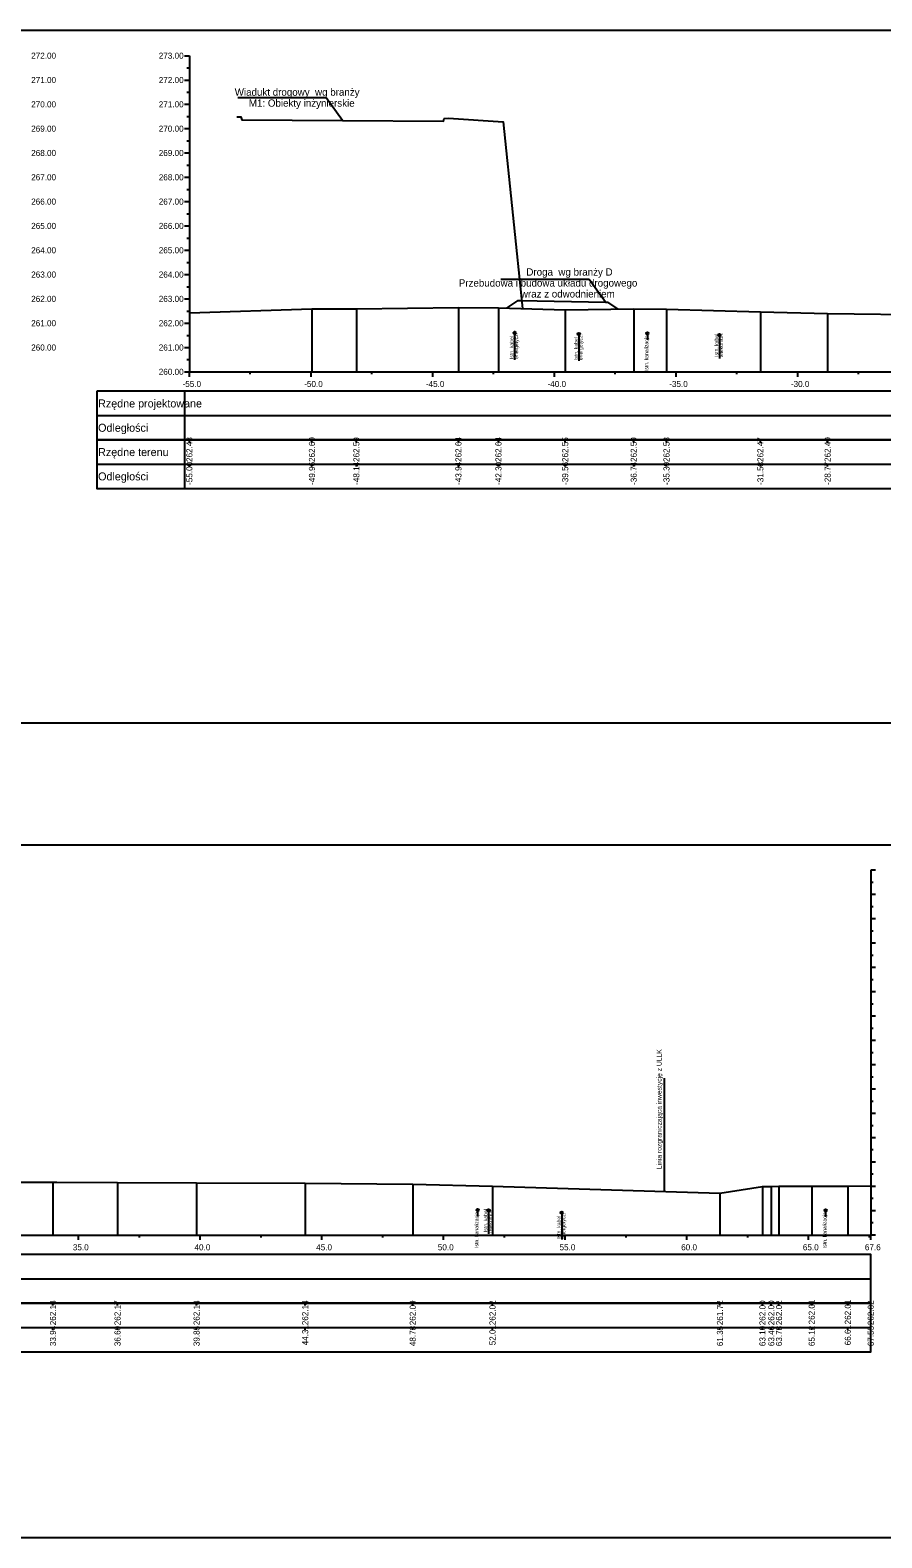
# Model space of a CAD drawing. Extents: x 6516023 to 6560129, y 5513077 to 5529206.
# Drawn here: x 6518653.9 to 6518688.9, y 5514484.7 to 5514546.7 of the extents above; entities that cross this region are included whole.
import ezdxf

# ---------------------------------------------------------------- set-up
doc = ezdxf.new("R2010")
doc.units = 0
for name, color, linetype in [('TOR_PRZEK_P-inne branze', 7, 'Continuous'), ('TOR_PRZEK_P-kable', 7, 'Continuous'), ('TOR_PRZEK_P-tabelka istniejace', 7, 'Continuous'), ('TOR_PRZEK_P-tabelka projektowane', 7, 'Continuous'), ('TOR_PRZEK_P-teren istniejacy', 7, 'Continuous'), ('TOR_PRZEK_P-uklad odniesienia', 7, 'Continuous'), ('TOR_PS_T-granica PKP-projektowana', 7, 'Continuous'), ('TOR_RAMKI-ramka+tabelka 1', 7, 'Continuous')]:
    doc.layers.add(name, color=color, linetype=linetype)

msp = doc.modelspace()

# ---------------------------------------------------------------- linework, layer by layer
at = {"layer": 'TOR_PRZEK_P-inne branze'}
for p, q in [((6518666.078, 5514543.87), (6518662.454, 5514543.87)), ((6518666.754, 5514542.936), (6518666.078, 5514543.87)), ((6518676.892, 5514536.401), (6518673.268, 5514536.401)), ((6518677.568, 5514535.467), (6518676.892, 5514536.401))]:
    msp.add_line(p, q, dxfattribs=at)
for points in [[(6518662.408, 5514543.085), (6518662.583, 5514543.087), (6518662.614, 5514542.967), (6518666.754, 5514542.936), (6518670.907, 5514542.908), (6518670.938, 5514543.028), (6518671.115, 5514543.031), (6518673.353, 5514542.888), (6518674.154, 5514535.211)], [(6518673.522, 5514535.232), (6518673.977, 5514535.535), (6518674.057, 5514535.535), (6518677.568, 5514535.467), (6518677.648, 5514535.467), (6518678.071, 5514535.186)]]:
    msp.add_lwpolyline(points, dxfattribs=at)
at = {"layer": 'TOR_PRZEK_P-kable'}
for p, q in [((6518673.826, 5514534.208), (6518673.826, 5514533.098)), ((6518676.469, 5514534.161), (6518676.469, 5514533.051)), ((6518679.285, 5514534.19), (6518679.285, 5514533.92)), ((6518682.245, 5514534.121), (6518682.245, 5514533.148)), ((6518672.305, 5514498.138), (6518672.305, 5514497.868)), ((6518672.755, 5514498.128), (6518672.755, 5514497.154)), ((6518675.763, 5514498.033), (6518675.763, 5514496.923)), ((6518686.609, 5514498.125), (6518686.609, 5514497.855))]:
    msp.add_line(p, q, dxfattribs=at)
for centre in [(6518673.826, 5514534.208), (6518676.469, 5514534.161), (6518679.285, 5514534.19), (6518682.245, 5514534.121), (6518672.305, 5514498.138), (6518672.755, 5514498.128), (6518675.763, 5514498.033), (6518686.609, 5514498.125)]:
    msp.add_circle(centre, 0.05, dxfattribs=at)
at = {"layer": 'TOR_PRZEK_P-tabelka istniejace'}
for p, q in [((6518656.663, 5514529.806), (6518656.663, 5514527.806)), ((6518660.263, 5514529.806), (6518660.263, 5514527.806)), ((6518660.463, 5514529.706), (6518660.463, 5514529.806)), ((6518665.5, 5514529.706), (6518665.5, 5514529.806)), ((6518667.326, 5514529.706), (6518667.326, 5514529.806)), ((6518671.52, 5514529.706), (6518671.52, 5514529.806)), ((6518673.164, 5514529.706), (6518673.164, 5514529.806)), ((6518675.907, 5514529.706), (6518675.907, 5514529.806)), ((6518678.723, 5514529.706), (6518678.723, 5514529.806)), ((6518680.07, 5514529.706), (6518680.07, 5514529.806)), ((6518683.929, 5514529.706), (6518683.929, 5514529.806)), ((6518686.692, 5514529.706), (6518686.692, 5514529.806)), ((6518656.663, 5514528.806), (6518765.463, 5514528.806)), ((6518660.463, 5514528.706), (6518660.463, 5514528.806)), ((6518665.5, 5514528.706), (6518665.5, 5514528.806)), ((6518667.326, 5514528.706), (6518667.326, 5514528.806)), ((6518671.52, 5514528.706), (6518671.52, 5514528.806)), ((6518673.164, 5514528.706), (6518673.164, 5514528.806)), ((6518675.907, 5514528.706), (6518675.907, 5514528.806)), ((6518678.723, 5514528.706), (6518678.723, 5514528.806)), ((6518680.07, 5514528.706), (6518680.07, 5514528.806)), ((6518683.929, 5514528.706), (6518683.929, 5514528.806)), ((6518686.692, 5514528.706), (6518686.692, 5514528.806)), ((6518654.857, 5514494.206), (6518654.857, 5514494.306)), ((6518657.51, 5514494.206), (6518657.51, 5514494.306)), ((6518660.759, 5514494.206), (6518660.759, 5514494.306)), ((6518665.223, 5514494.206), (6518665.223, 5514494.306)), ((6518669.642, 5514494.206), (6518669.642, 5514494.306)), ((6518672.92, 5514494.206), (6518672.92, 5514494.306)), ((6518682.267, 5514494.206), (6518682.267, 5514494.306)), ((6518684.014, 5514494.206), (6518684.014, 5514494.306)), ((6518684.378, 5514494.206), (6518684.378, 5514494.306)), ((6518684.694, 5514494.206), (6518684.694, 5514494.306)), ((6518686.037, 5514494.206), (6518686.037, 5514494.306)), ((6518687.522, 5514494.206), (6518687.522, 5514494.306)), ((6518688.463, 5514494.206), (6518688.463, 5514494.306)), ((6518544.663, 5514493.306), (6518688.463, 5514493.306)), ((6518654.857, 5514493.206), (6518654.857, 5514493.306)), ((6518657.51, 5514493.206), (6518657.51, 5514493.306)), ((6518660.759, 5514493.206), (6518660.759, 5514493.306)), ((6518665.223, 5514493.206), (6518665.223, 5514493.306)), ((6518669.642, 5514493.206), (6518669.642, 5514493.306)), ((6518672.92, 5514493.206), (6518672.92, 5514493.306)), ((6518682.267, 5514493.206), (6518682.267, 5514493.306)), ((6518684.014, 5514493.206), (6518684.014, 5514493.306)), ((6518684.378, 5514493.206), (6518684.378, 5514493.306)), ((6518684.694, 5514493.206), (6518684.694, 5514493.306)), ((6518686.037, 5514493.206), (6518686.037, 5514493.306)), ((6518687.522, 5514493.206), (6518687.522, 5514493.306)), ((6518688.463, 5514493.206), (6518688.463, 5514493.306))]:
    msp.add_line(p, q, dxfattribs=at)
for points in [[(6518660.463, 5514535.033), (6518660.463, 5514532.806), (6518660.463, 5514532.676), (6518660.463, 5514532.606)], [(6518665.5, 5514535.201), (6518665.5, 5514532.806), (6518665.5, 5514532.676), (6518665.5, 5514532.606)], [(6518667.326, 5514535.2), (6518667.326, 5514532.806), (6518667.326, 5514532.676), (6518667.326, 5514532.606)], [(6518671.52, 5514535.247), (6518671.52, 5514532.806), (6518671.52, 5514532.676), (6518671.52, 5514532.606)], [(6518673.164, 5514535.244), (6518673.164, 5514532.806), (6518673.164, 5514532.676), (6518673.164, 5514532.606)], [(6518675.907, 5514535.152), (6518675.907, 5514532.806), (6518675.907, 5514532.676), (6518675.907, 5514532.606)], [(6518678.723, 5514535.196), (6518678.723, 5514532.806), (6518678.723, 5514532.676), (6518678.723, 5514532.606)], [(6518680.07, 5514535.182), (6518680.07, 5514532.806), (6518680.07, 5514532.676), (6518680.07, 5514532.606)], [(6518683.929, 5514535.074), (6518683.929, 5514532.806), (6518683.929, 5514532.676), (6518683.929, 5514532.606)], [(6518686.692, 5514535.01), (6518686.692, 5514532.806), (6518686.692, 5514532.676), (6518686.692, 5514532.606)], [(6518654.857, 5514499.282), (6518654.857, 5514497.306), (6518654.857, 5514497.176), (6518654.857, 5514497.106)], [(6518657.51, 5514499.273), (6518657.51, 5514497.306), (6518657.51, 5514497.176), (6518657.51, 5514497.106)], [(6518660.759, 5514499.251), (6518660.759, 5514497.306), (6518660.759, 5514497.176), (6518660.759, 5514497.106)], [(6518665.223, 5514499.244), (6518665.223, 5514497.306), (6518665.223, 5514497.176), (6518665.223, 5514497.106)], [(6518669.642, 5514499.199), (6518669.642, 5514497.306), (6518669.642, 5514497.176), (6518669.642, 5514497.106)], [(6518672.92, 5514499.124), (6518672.92, 5514497.306), (6518672.92, 5514497.176), (6518672.92, 5514497.106)], [(6518684.014, 5514499.106), (6518684.014, 5514497.306), (6518684.014, 5514497.176), (6518684.014, 5514497.106)], [(6518684.378, 5514499.108), (6518684.378, 5514497.306), (6518684.378, 5514497.176), (6518684.378, 5514497.106)], [(6518684.694, 5514499.122), (6518684.694, 5514497.306), (6518684.694, 5514497.176), (6518684.694, 5514497.106)], [(6518686.037, 5514499.121), (6518686.037, 5514497.306), (6518686.037, 5514497.176), (6518686.037, 5514497.106)], [(6518687.522, 5514499.118), (6518687.522, 5514497.306), (6518687.522, 5514497.176), (6518687.522, 5514497.106)], [(6518688.463, 5514499.126), (6518688.463, 5514497.306), (6518688.463, 5514497.176), (6518688.463, 5514497.106)], [(6518682.267, 5514498.825), (6518682.267, 5514497.306), (6518682.267, 5514497.176), (6518682.267, 5514497.106)]]:
    msp.add_lwpolyline(points, dxfattribs=at)
for points in [[(6518656.663, 5514529.806), (6518656.663, 5514527.806), (6518765.463, 5514527.806), (6518765.463, 5514529.806)], [(6518544.663, 5514494.306), (6518544.663, 5514492.306), (6518688.463, 5514492.306), (6518688.463, 5514494.306)]]:
    msp.add_lwpolyline(points, close=True, dxfattribs=at)
at = {"layer": 'TOR_PRZEK_P-tabelka projektowane'}
for p, q in [((6518656.663, 5514531.806), (6518656.663, 5514529.806)), ((6518660.263, 5514531.806), (6518660.263, 5514529.806)), ((6518656.663, 5514530.806), (6518765.463, 5514530.806)), ((6518544.663, 5514495.306), (6518688.463, 5514495.306))]:
    msp.add_line(p, q, dxfattribs=at)
for points in [[(6518656.663, 5514531.806), (6518656.663, 5514529.806), (6518765.463, 5514529.806), (6518765.463, 5514531.806)], [(6518544.663, 5514496.306), (6518544.663, 5514494.306), (6518688.463, 5514494.306), (6518688.463, 5514496.306)]]:
    msp.add_lwpolyline(points, close=True, dxfattribs=at)
at = {"layer": 'TOR_PRZEK_P-teren istniejacy'}
for points in [[(6518660.463, 5514535.033), (6518665.5, 5514535.201), (6518667.326, 5514535.2), (6518671.52, 5514535.247), (6518673.164, 5514535.244), (6518675.907, 5514535.152), (6518678.723, 5514535.196), (6518680.07, 5514535.182), (6518683.929, 5514535.074), (6518686.692, 5514535.01), (6518691.06, 5514534.946)], [(6518652.046, 5514499.282), (6518654.857, 5514499.282), (6518655.023, 5514499.282), (6518657.51, 5514499.273), (6518660.759, 5514499.251), (6518665.223, 5514499.244), (6518669.642, 5514499.199), (6518672.92, 5514499.124), (6518682.267, 5514498.825), (6518684.014, 5514499.106), (6518684.378, 5514499.108), (6518684.694, 5514499.122), (6518686.037, 5514499.121), (6518687.522, 5514499.118), (6518688.463, 5514499.126)]]:
    msp.add_lwpolyline(points, dxfattribs=at)
at = {"layer": 'TOR_PRZEK_P-uklad odniesienia'}
for p, q in [((6518660.263, 5514545.606), (6518660.463, 5514545.606)), ((6518660.463, 5514545.606), (6518660.463, 5514532.606)), ((6518660.363, 5514545.106), (6518660.463, 5514545.106)), ((6518660.263, 5514544.606), (6518660.463, 5514544.606)), ((6518660.263, 5514543.606), (6518660.463, 5514543.606)), ((6518660.363, 5514544.106), (6518660.463, 5514544.106)), ((6518660.363, 5514543.106), (6518660.463, 5514543.106)), ((6518660.263, 5514542.606), (6518660.463, 5514542.606)), ((6518660.363, 5514542.106), (6518660.463, 5514542.106)), ((6518660.263, 5514541.606), (6518660.463, 5514541.606)), ((6518660.363, 5514541.106), (6518660.463, 5514541.106)), ((6518660.263, 5514540.606), (6518660.463, 5514540.606)), ((6518660.363, 5514540.106), (6518660.463, 5514540.106)), ((6518660.263, 5514539.606), (6518660.463, 5514539.606)), ((6518660.263, 5514538.606), (6518660.463, 5514538.606)), ((6518660.363, 5514539.106), (6518660.463, 5514539.106)), ((6518660.363, 5514538.106), (6518660.463, 5514538.106)), ((6518660.263, 5514537.606), (6518660.463, 5514537.606)), ((6518660.363, 5514537.106), (6518660.463, 5514537.106)), ((6518660.263, 5514536.606), (6518660.463, 5514536.606)), ((6518660.363, 5514536.106), (6518660.463, 5514536.106)), ((6518660.263, 5514535.606), (6518660.463, 5514535.606)), ((6518660.363, 5514535.106), (6518660.463, 5514535.106)), ((6518660.263, 5514534.606), (6518660.463, 5514534.606)), ((6518660.263, 5514533.606), (6518660.463, 5514533.606)), ((6518660.363, 5514534.106), (6518660.463, 5514534.106)), ((6518660.363, 5514533.106), (6518660.463, 5514533.106)), ((6518660.263, 5514532.606), (6518660.463, 5514532.606)), ((6518660.463, 5514532.606), (6518765.463, 5514532.606)), ((6518660.463, 5514532.506), (6518660.463, 5514532.606)), ((6518660.463, 5514532.406), (6518660.463, 5514532.606)), ((6518662.963, 5514532.506), (6518662.963, 5514532.606)), ((6518665.463, 5514532.406), (6518665.463, 5514532.606)), ((6518667.963, 5514532.506), (6518667.963, 5514532.606)), ((6518670.463, 5514532.406), (6518670.463, 5514532.606)), ((6518672.963, 5514532.506), (6518672.963, 5514532.606)), ((6518675.463, 5514532.406), (6518675.463, 5514532.606)), ((6518677.963, 5514532.506), (6518677.963, 5514532.606)), ((6518680.463, 5514532.406), (6518680.463, 5514532.606)), ((6518682.963, 5514532.506), (6518682.963, 5514532.606)), ((6518685.463, 5514532.406), (6518685.463, 5514532.606)), ((6518687.963, 5514532.506), (6518687.963, 5514532.606)), ((6518688.463, 5514512.106), (6518688.463, 5514497.106)), ((6518688.663, 5514512.106), (6518688.463, 5514512.106)), ((6518688.563, 5514511.606), (6518688.463, 5514511.606)), ((6518688.663, 5514511.106), (6518688.463, 5514511.106)), ((6518688.563, 5514510.606), (6518688.463, 5514510.606)), ((6518688.663, 5514510.106), (6518688.463, 5514510.106)), ((6518688.563, 5514509.606), (6518688.463, 5514509.606)), ((6518688.663, 5514509.106), (6518688.463, 5514509.106)), ((6518688.563, 5514508.606), (6518688.463, 5514508.606)), ((6518688.663, 5514508.106), (6518688.463, 5514508.106)), ((6518688.563, 5514507.606), (6518688.463, 5514507.606)), ((6518688.663, 5514507.106), (6518688.463, 5514507.106)), ((6518688.563, 5514506.606), (6518688.463, 5514506.606)), ((6518688.663, 5514506.106), (6518688.463, 5514506.106)), ((6518688.563, 5514505.606), (6518688.463, 5514505.606)), ((6518688.663, 5514505.106), (6518688.463, 5514505.106)), ((6518688.563, 5514504.606), (6518688.463, 5514504.606)), ((6518688.663, 5514504.106), (6518688.463, 5514504.106)), ((6518688.563, 5514503.606), (6518688.463, 5514503.606)), ((6518688.663, 5514503.106), (6518688.463, 5514503.106)), ((6518688.563, 5514502.606), (6518688.463, 5514502.606)), ((6518688.663, 5514502.106), (6518688.463, 5514502.106)), ((6518688.563, 5514501.606), (6518688.463, 5514501.606)), ((6518688.663, 5514501.106), (6518688.463, 5514501.106)), ((6518688.563, 5514500.606), (6518688.463, 5514500.606)), ((6518688.663, 5514500.106), (6518688.463, 5514500.106)), ((6518688.563, 5514499.606), (6518688.463, 5514499.606)), ((6518688.663, 5514499.106), (6518688.463, 5514499.106)), ((6518688.563, 5514498.606), (6518688.463, 5514498.606)), ((6518688.663, 5514498.106), (6518688.463, 5514498.106)), ((6518548.463, 5514497.106), (6518688.463, 5514497.106)), ((6518655.913, 5514496.906), (6518655.913, 5514497.106)), ((6518658.413, 5514497.006), (6518658.413, 5514497.106)), ((6518660.913, 5514496.906), (6518660.913, 5514497.106)), ((6518663.413, 5514497.006), (6518663.413, 5514497.106)), ((6518665.913, 5514496.906), (6518665.913, 5514497.106)), ((6518668.413, 5514497.006), (6518668.413, 5514497.106)), ((6518670.913, 5514496.906), (6518670.913, 5514497.106)), ((6518673.413, 5514497.006), (6518673.413, 5514497.106)), ((6518675.913, 5514496.906), (6518675.913, 5514497.106)), ((6518678.413, 5514497.006), (6518678.413, 5514497.106)), ((6518680.913, 5514496.906), (6518680.913, 5514497.106)), ((6518683.413, 5514497.006), (6518683.413, 5514497.106)), ((6518685.913, 5514496.906), (6518685.913, 5514497.106)), ((6518688.413, 5514497.006), (6518688.413, 5514497.106)), ((6518688.563, 5514497.606), (6518688.463, 5514497.606)), ((6518688.463, 5514496.906), (6518688.463, 5514497.106)), ((6518688.663, 5514497.106), (6518688.463, 5514497.106))]:
    msp.add_line(p, q, dxfattribs=at)
at = {"layer": 'TOR_PS_T-granica PKP-projektowana'}
msp.add_line((6518679.983, 5514498.898), (6518679.983, 5514503.556), dxfattribs=at)
at = {"layer": 'TOR_RAMKI-ramka+tabelka 1'}
for points in [[(6518542.013, 5514546.656), (6518789.513, 5514546.656), (6518789.513, 5514518.156), (6518542.013, 5514518.156)], [(6518542.013, 5514513.156), (6518789.513, 5514513.156), (6518789.513, 5514484.656), (6518542.013, 5514484.656)]]:
    msp.add_lwpolyline(points, close=True, dxfattribs=at)

# ---------------------------------------------------------------- texts
at = {"layer": 'TOR_PRZEK_P-inne branze'}
for s, p in [('Wiadukt drogowy  wg branży ', (6518662.328, 5514543.958)), ('M1: Obiekty inżynierskie', (6518662.908, 5514543.508)), ('Droga  wg branży D', (6518674.312, 5514536.562)), ('Przebudowa i budowa układu drogowego', (6518671.535, 5514536.112)), ('wraz z odwodnieniem ', (6518674.087, 5514535.662))]:
    msp.add_text(s, height=0.3, dxfattribs=at).set_placement(p)
at = {"layer": 'TOR_PRZEK_P-kable'}
for s, height, p in [('Istn. kabel', 0.14999, (6518673.78, 5514533.134)), ('energetycz.', 0.14999, (6518673.975, 5514533.134)), ('Istn. kabel', 0.14999, (6518676.423, 5514533.087)), ('energetycz.', 0.14999, (6518676.618, 5514533.087)), ('Istn. kanalizacja', 0.14999, (6518679.323, 5514532.634)), ('Istn. kabel', 0.14999, (6518682.2, 5514533.224)), ('telekomun.', 0.15, (6518682.394, 5514533.196)), ('Istn. kanalizacja', 0.14999, (6518672.343, 5514496.581)), ('Istn. kabel', 0.14999, (6518672.71, 5514497.23)), ('telekomun.', 0.15, (6518672.905, 5514497.202)), ('Istn. kabel', 0.14999, (6518675.718, 5514496.959)), ('energetycz.', 0.14999, (6518675.912, 5514496.959)), ('Istn. kanalizacja', 0.14999, (6518686.647, 5514496.568))]:
    msp.add_text(s, height=height, rotation=90.0511, dxfattribs=at).set_placement(p)
at = {"layer": 'TOR_PRZEK_P-tabelka istniejace'}
for s, p in [('262.43', (6518660.588, 5514528.898)), ('262.60', (6518665.625, 5514528.898)), ('262.59', (6518667.451, 5514528.898)), ('262.64', (6518671.645, 5514528.899)), ('262.64', (6518673.289, 5514528.899)), ('262.55', (6518676.032, 5514528.897)), ('262.59', (6518678.848, 5514528.898)), ('262.58', (6518680.195, 5514528.898)), ('262.47', (6518684.054, 5514528.898)), ('262.40', (6518686.817, 5514528.898)), ('-55.00', (6518660.588, 5514527.955)), ('-49.96', (6518665.625, 5514527.954)), ('-48.14', (6518667.451, 5514527.955)), ('-43.94', (6518671.645, 5514527.955)), ('-42.30', (6518673.289, 5514527.955)), ('-39.56', (6518676.032, 5514527.954)), ('-36.74', (6518678.848, 5514527.955)), ('-35.39', (6518680.195, 5514527.955)), ('-31.53', (6518684.054, 5514527.954)), ('-28.77', (6518686.817, 5514527.955)), ('262.18', (6518654.982, 5514493.398)), ('262.17', (6518657.635, 5514493.398)), ('262.14', (6518660.884, 5514493.399)), ('262.14', (6518665.348, 5514493.399)), ('262.09', (6518669.767, 5514493.398)), ('262.02', (6518673.045, 5514493.4)), ('261.72', (6518682.392, 5514493.4)), ('262.00', (6518684.139, 5514493.398)), ('262.00', (6518684.503, 5514493.398)), ('262.02', (6518684.819, 5514493.4)), ('262.01', (6518686.162, 5514493.433)), ('262.01', (6518687.647, 5514493.433)), ('262.02', (6518688.588, 5514493.4)), ('33.94', (6518654.982, 5514492.539)), ('36.60', (6518657.635, 5514492.538)), ('39.85', (6518660.884, 5514492.537)), ('44.31', (6518665.348, 5514492.573)), ('48.73', (6518669.767, 5514492.538)), ('52.01', (6518673.045, 5514492.573)), ('61.35', (6518682.392, 5514492.537)), ('63.10', (6518684.139, 5514492.538)), ('63.46', (6518684.503, 5514492.538)), ('63.78', (6518684.819, 5514492.538)), ('65.12', (6518686.162, 5514492.54)), ('66.61', (6518687.647, 5514492.573)), ('67.55', (6518688.588, 5514492.537))]:
    msp.add_text(s, height=0.25, rotation=90, dxfattribs=at).set_placement(p)
for s, p in [('Rzędne terenu', (6518656.713, 5514529.141)), ('Odległości', (6518656.713, 5514528.141))]:
    msp.add_text(s, height=0.33, dxfattribs=at).set_placement(p)
at = {"layer": 'TOR_PRZEK_P-tabelka projektowane'}
for s, p in [('Rzędne projektowane', (6518656.713, 5514531.141)), ('Odległości', (6518656.713, 5514530.141))]:
    msp.add_text(s, height=0.33, dxfattribs=at).set_placement(p)
at = {"layer": 'TOR_PRZEK_P-uklad odniesienia'}
for s, height, p in [('272.00', 0.25, (6518653.963, 5514545.481)), ('273.00', 0.25, (6518659.205, 5514545.481)), ('271.00', 0.25, (6518653.963, 5514544.481)), ('272.00', 0.25, (6518659.205, 5514544.481)), ('270.00', 0.25, (6518653.963, 5514543.481)), ('271.00', 0.25, (6518659.205, 5514543.481)), ('269.00', 0.25, (6518653.963, 5514542.481)), ('270.00', 0.25, (6518659.205, 5514542.481)), ('268.00', 0.25, (6518653.963, 5514541.481)), ('269.00', 0.25, (6518659.205, 5514541.481)), ('267.00', 0.25, (6518653.963, 5514540.481)), ('268.00', 0.25, (6518659.205, 5514540.481)), ('266.00', 0.25, (6518653.963, 5514539.481)), ('267.00', 0.25, (6518659.205, 5514539.481)), ('265.00', 0.25, (6518653.963, 5514538.481)), ('266.00', 0.25, (6518659.205, 5514538.481)), ('264.00', 0.25, (6518653.963, 5514537.481)), ('265.00', 0.25, (6518659.205, 5514537.481)), ('263.00', 0.25, (6518653.963, 5514536.481)), ('264.00', 0.25, (6518659.205, 5514536.481)), ('262.00', 0.25, (6518653.963, 5514535.481)), ('263.00', 0.25, (6518659.205, 5514535.481)), ('261.00', 0.25, (6518653.963, 5514534.481)), ('262.00', 0.25, (6518659.205, 5514534.481)), ('260.00', 0.25, (6518653.963, 5514533.481)), ('261.00', 0.25, (6518659.205, 5514533.481)), ('260.00', 0.25, (6518659.205, 5514532.481)), ('-', 0.0001, (6518660.463, 5514532.606)), ('-55.0', 0.25, (6518660.182, 5514531.981)), ('-50.0', 0.25, (6518665.182, 5514531.981)), ('-45.0', 0.25, (6518670.182, 5514531.981)), ('-40.0', 0.25, (6518675.182, 5514531.981)), ('-35.0', 0.25, (6518680.182, 5514531.981)), ('-30.0', 0.25, (6518685.182, 5514531.981)), ('35.0', 0.25, (6518655.674, 5514496.481)), ('40.0', 0.25, (6518660.674, 5514496.481)), ('45.0', 0.25, (6518665.674, 5514496.481)), ('50.0', 0.25, (6518670.674, 5514496.481)), ('55.0', 0.25, (6518675.674, 5514496.481)), ('60.0', 0.25, (6518680.674, 5514496.481)), ('65.0', 0.25, (6518685.674, 5514496.481)), ('67.6', 0.25, (6518688.224, 5514496.481))]:
    msp.add_text(s, height=height, dxfattribs=at).set_placement(p)
at = {"layer": 'TOR_PS_T-granica PKP-projektowana'}
msp.add_text('Linia rozgraniczająca inwestycję z ULLK', height=0.2, rotation=90.0511, dxfattribs=at).set_placement((6518679.873, 5514499.82))

doc.saveas('drawing.dxf')
